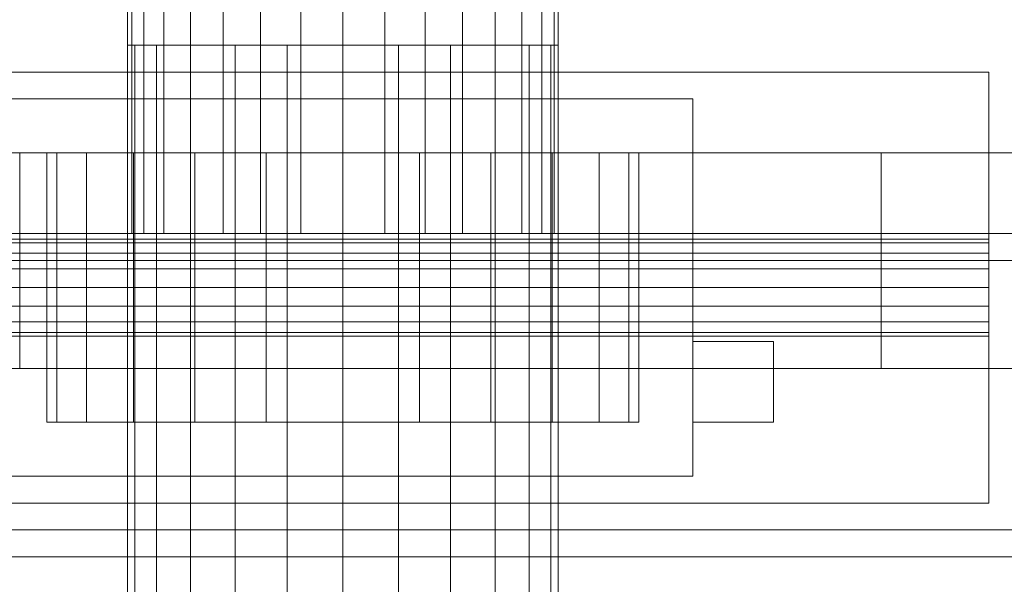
# Model space of a CAD drawing. Header units: millimetres. Extents: x -2233 to 65662, y -50530 to 6847.
# Tile 745 of 802: x 59951 to 60134, y -16740 to -16635. Entities that reach past the tile are written whole.
import ezdxf

# ---------------------------------------------------------------- set-up
doc = ezdxf.new("R2010")
doc.units = ezdxf.units.MM
doc.layers.add('superior_secador', color=7, linetype='Continuous', lineweight=0)

msp = doc.modelspace()

# ---------------------------------------------------------------- linework, layer by layer
at = {"layer": 'superior_secador'}
for p, q in [((59971.134, -16520), (59971.134, -16675)), ((59971.902, -16520), (59971.902, -16675)), ((59974.179, -16520), (59974.179, -16675)), ((59977.875, -16520), (59977.875, -16675)), ((59982.85, -16520), (59982.85, -16675)), ((59988.911, -16520), (59988.911, -16675)), ((59995.827, -16520), (59995.827, -16675)), ((60003.33, -16520), (60003.33, -16675)), ((60011.134, -16520), (60011.134, -16675)), ((60018.937, -16520), (60018.937, -16675)), ((60026.441, -16520), (60026.441, -16675)), ((60033.357, -16520), (60033.357, -16675)), ((60039.418, -16520), (60039.418, -16675)), ((60044.393, -16520), (60044.393, -16675)), ((60048.089, -16520), (60048.089, -16675)), ((60050.365, -16520), (60050.365, -16675)), ((60051.134, -16675), (60051.134, -16520)), ((59971.134, -16570), (59971.134, -16675)), ((59971.902, -16570), (59971.902, -16675)), ((59974.179, -16570), (59974.179, -16675)), ((59977.875, -16570), (59977.875, -16675)), ((59982.85, -16570), (59982.85, -16675)), ((59988.911, -16570), (59988.911, -16675)), ((59995.827, -16570), (59995.827, -16675)), ((60003.33, -16570), (60003.33, -16675)), ((60011.134, -16570), (60011.134, -16675)), ((60018.937, -16570), (60018.937, -16675)), ((60026.441, -16570), (60026.441, -16675)), ((60033.357, -16570), (60033.357, -16675)), ((60039.418, -16570), (60039.418, -16675)), ((60044.393, -16570), (60044.393, -16675)), ((60048.089, -16570), (60048.089, -16675)), ((60050.365, -16570), (60050.365, -16675)), ((60051.134, -16675), (60051.134, -16570)), ((59972.497, -16640), (59971.134, -16640)), ((59971.134, -16640), (59971.134, -19360)), ((59976.493, -16640), (59972.497, -16640)), ((59972.497, -16640), (59972.497, -19360)), ((59982.85, -16640), (59976.493, -16640)), ((59976.493, -16640), (59976.493, -19360)), ((59991.134, -16640), (59982.85, -16640)), ((59982.85, -16640), (59982.85, -19360)), ((60000.781, -16640), (59991.134, -16640)), ((59991.134, -16640), (59991.134, -19360)), ((60011.134, -16640), (60000.781, -16640)), ((60000.781, -16640), (60000.781, -19360)), ((60021.487, -16640), (60011.134, -16640)), ((60011.134, -16640), (60011.134, -19360)), ((60031.134, -16640), (60021.487, -16640)), ((60021.487, -16640), (60021.487, -19360)), ((60039.418, -16640), (60031.134, -16640)), ((60031.134, -16640), (60031.134, -19360)), ((60045.775, -16640), (60039.418, -16640)), ((60039.418, -16640), (60039.418, -19360)), ((60049.771, -16640), (60045.775, -16640)), ((60045.775, -16640), (60045.775, -19360)), ((60049.771, -16640), (60051.134, -16640)), ((60049.771, -16640), (60049.771, -19360)), ((60051.134, -19360), (60051.134, -16640)), ((59901.134, -16645), (60131.134, -16645)), ((60131.134, -16645), (60131.134, -16725)), ((59946.134, -16650), (60076.134, -16650)), ((60076.134, -16650), (60076.134, -16720)), ((40811.134, -16660), (60111.134, -16660)), ((59951.134, -16700), (59951.134, -16660)), ((59951.134, -16660), (60231.134, -16660)), ((59958.008, -16660), (59956.134, -16660)), ((59956.134, -16660), (59956.134, -16710)), ((59963.502, -16660), (59958.008, -16660)), ((59958.008, -16660), (59958.008, -16710)), ((59972.243, -16660), (59963.502, -16660)), ((59963.502, -16660), (59963.502, -16710)), ((59983.634, -16660), (59972.243, -16660)), ((59972.243, -16660), (59972.243, -16710)), ((59996.899, -16660), (59983.634, -16660)), ((59983.634, -16660), (59983.634, -16710)), ((60011.134, -16660), (59996.899, -16660)), ((59996.899, -16660), (59996.899, -16710)), ((60025.369, -16660), (60011.134, -16660)), ((60011.134, -16660), (60011.134, -16710)), ((60038.634, -16660), (60025.369, -16660)), ((60025.369, -16660), (60025.369, -16710)), ((60050.025, -16660), (60038.634, -16660)), ((60038.634, -16660), (60038.634, -16710)), ((60058.765, -16660), (60050.025, -16660)), ((60050.025, -16660), (60050.025, -16710)), ((60064.26, -16660), (60058.765, -16660)), ((60058.765, -16660), (60058.765, -16710)), ((60064.26, -16660), (60066.134, -16660)), ((60064.26, -16660), (60064.26, -16710)), ((60066.134, -16710), (60066.134, -16660)), ((60111.134, -16660), (60111.134, -16700)), ((40461.134, -16675), (60461.134, -16675)), ((60461.134, -16675), (59461.134, -16675)), ((60176.134, -16675), (59846.134, -16675)), ((60131.134, -16676), (59881.134, -16676)), ((59881.134, -16676.685), (60131.134, -16676.685)), ((59971.902, -16675), (59971.134, -16675)), ((59974.179, -16675), (59971.902, -16675)), ((59977.875, -16675), (59974.179, -16675)), ((59982.85, -16675), (59977.875, -16675)), ((59988.911, -16675), (59982.85, -16675)), ((59995.827, -16675), (59988.911, -16675)), ((60003.33, -16675), (59995.827, -16675)), ((60011.134, -16675), (60003.33, -16675)), ((60018.937, -16675), (60011.134, -16675)), ((60026.441, -16675), (60018.937, -16675)), ((60033.357, -16675), (60026.441, -16675)), ((60039.418, -16675), (60033.357, -16675)), ((60044.393, -16675), (60039.418, -16675)), ((60048.089, -16675), (60044.393, -16675)), ((60050.365, -16675), (60048.089, -16675)), ((60051.134, -16675), (60050.365, -16675)), ((60131.134, -16676), (60131.134, -16676.685)), ((60131.134, -16676.685), (60131.134, -16678.636)), ((60461.134, -16680), (40461.134, -16680)), ((59881.134, -16678.636), (60131.134, -16678.636)), ((60131.134, -16678.636), (60131.134, -16681.556)), ((59881.134, -16681.556), (60131.134, -16681.556)), ((60131.134, -16681.556), (60131.134, -16685)), ((59881.134, -16685), (60131.134, -16685)), ((60131.134, -16685), (60131.134, -16688.444)), ((59881.134, -16688.444), (60131.134, -16688.444)), ((60131.134, -16688.444), (60131.134, -16691.364)), ((59881.134, -16691.364), (60131.134, -16691.364)), ((60131.134, -16691.364), (60131.134, -16693.315)), ((59881.134, -16693.315), (60131.134, -16693.315)), ((59881.134, -16694), (60131.134, -16694)), ((60076.134, -16710), (60076.134, -16695)), ((60076.134, -16695), (60091.134, -16695)), ((60091.134, -16695), (60091.134, -16710)), ((60131.134, -16693.315), (60131.134, -16694)), ((60111.134, -16700), (40811.134, -16700)), ((60231.134, -16700), (59951.134, -16700)), ((59958.008, -16710), (59956.134, -16710)), ((59963.502, -16710), (59958.008, -16710)), ((59972.243, -16710), (59963.502, -16710)), ((59983.634, -16710), (59972.243, -16710)), ((59996.899, -16710), (59983.634, -16710)), ((60011.134, -16710), (59996.899, -16710)), ((60025.369, -16710), (60011.134, -16710)), ((60038.634, -16710), (60025.369, -16710)), ((60050.025, -16710), (60038.634, -16710)), ((60058.765, -16710), (60050.025, -16710)), ((60064.26, -16710), (60058.765, -16710)), ((60066.134, -16710), (60064.26, -16710)), ((60091.134, -16710), (60076.134, -16710)), ((60076.134, -16720), (59946.134, -16720)), ((60131.134, -16725), (59901.134, -16725)), ((40461.134, -16730), (60461.134, -16730)), ((60461.134, -16735), (40461.134, -16735))]:
    msp.add_line(p, q, dxfattribs=at)

doc.saveas('drawing.dxf')
